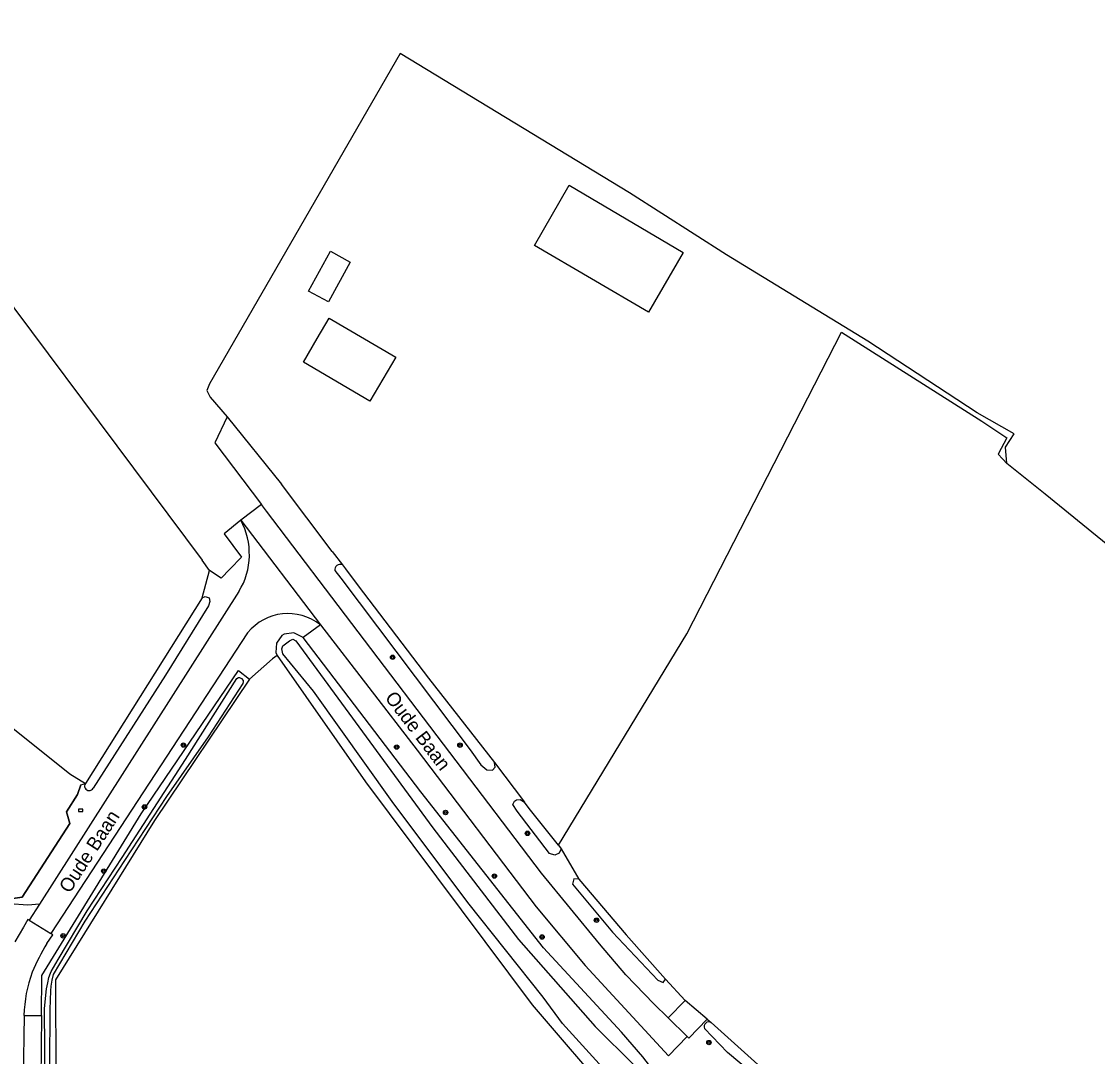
# Model space of a CAD drawing. Extents: x 124000 to 128010, y 398999 to 403000.
# Drawn here: x 125582.7 to 125778.3, y 402811.8 to 403000 of the extents above; entities that cross this region are included whole.
import ezdxf

# ---------------------------------------------------------------- set-up
doc = ezdxf.new("R2010")
doc.units = 0
for name, color, linetype in [('gg-anno-openbare ruimte label', 7, 'Continuous'), ('gg-kntw-beschoeiing', 7, 'Continuous'), ('gt-grn-bladgrens', 7, 'Continuous'), ('gt-symb-boom', 7, 'Continuous'), ('gt-symb-kolk', 7, 'Continuous'), ('gx-grn-maaiveld', 7, 'Continuous')]:
    doc.layers.add(name, color=color, linetype=linetype)

# ---------------------------------------------------------------- blocks, each defined once
blk = doc.blocks.new('gt0-KOLK')
at = {"layer": 'gt-symb-kolk'}
blk.add_lwpolyline([(0, 0), (0.38, 0), (0.38, 0.4), (-0.38, 0.4), (-0.38, 0), (0, 0)], dxfattribs=at)
blk = doc.blocks.new('gt0-BOOM')
at = {"layer": 'gt-symb-boom'}
for radius in [0.4, 0.2]:
    blk.add_circle((0, 0), radius, dxfattribs=at)

msp = doc.modelspace()

# ---------------------------------------------------------------- linework, layer by layer
at = {"layer": 'gg-kntw-beschoeiing'}
msp.add_lwpolyline([(125593.44, 402861.23), (125592.88, 402859.45), (125590.84, 402856.3), (125591.43, 402854.18), (125582.81, 402840.8), (125581.07, 402840.54), (125580.9, 402840.31)], dxfattribs=at)
at = {"layer": 'gt-grn-bladgrens'}
msp.add_lwpolyline([(125682.24, 402970.24), (125702.98, 402958.03), (125696.63, 402947.16), (125675.91, 402959.26), (125682.24, 402970.24)], dxfattribs=at)
at = {"layer": 'gx-grn-maaiveld'}
for p, q in [((125620.07, 402928.1), (125629.91, 402915.9)), ((125639.16, 402903.67), (125629.91, 402915.9)), ((125626.31, 402912.18), (125622.55, 402909.34)), ((125622.55, 402909.34), (125637.02, 402890.32)), ((125616.87, 402900.2), (125615.49, 402902.05)), ((125639.16, 402903.67), (125641.01, 402901.22)), ((125615.5, 402895.21), (125616.87, 402900.2)), ((125641.01, 402901.22), (125641.55, 402900.51)), ((125622.21, 402896.38), (125585.95, 402839.5)), ((125615.5, 402895.21), (125594.29, 402861.48)), ((125637.02, 402890.32), (125633.88, 402887.99)), ((125623.78, 402888.88), (125588.02, 402834.18)), ((125668.67, 402865.29), (125674.13, 402858.07)), ((125591.43, 402863.22), (125594.29, 402861.48)), ((125680.29, 402850.26), (125680.78, 402849.59)), ((125680.78, 402849.59), (125683.98, 402844.07)), ((125585.95, 402839.5), (125584.08, 402836.62)), ((125584.08, 402836.62), (125588.02, 402834.18)), ((125703.32, 402822), (125699.72, 402825.91)), ((125700.24, 402818.86), (125703.32, 402822)), ((125707.35, 402818.61), (125703.32, 402822)), ((125583.13, 402819.31), (125583, 402807.76)), ((125583.13, 402819.31), (125586.3, 402819.29)), ((125586.3, 402819.29), (125586.2, 402807.66)), ((125703.7, 402815.46), (125700.24, 402818.86)), ((125707.35, 402818.61), (125708.06, 402818))]:
    msp.add_line(p, q, dxfattribs=at)
for points in [[(125546.12, 403000), (125563.38, 402977.12), (125565.62, 402971.67), (125565.68, 402968.76), (125615.49, 402902.05)], [(125761.8, 402919.65), (125761.56, 402922.59), (125763.12, 402925.01), (125756.42, 402928.87), (125736.52, 402941.86), (125710.82, 402957.61), (125693.21, 402968.88), (125651.51, 402994.17), (125616.85, 402934.12), (125616.35, 402932.93), (125616.96, 402931.71), (125620.07, 402928.1)], [(125642.45, 402956.27), (125638.47, 402949.01), (125634.83, 402951), (125638.82, 402958.26), (125642.45, 402956.27)], [(125421.43, 402833.77), (125436.79, 402945.95), (125530.18, 402885.71), (125532.46, 402884.13), (125544.93, 402901.62), (125570.45, 402879.98), (125591.43, 402863.22)], [(125638.59, 402946.04), (125650.7, 402938.97), (125646.01, 402930.97), (125633.91, 402938.06), (125636.43, 402942.38), (125638.59, 402946.04)], [(125680.29, 402850.26), (125703.62, 402888.7), (125731.75, 402943.54), (125757.27, 402927.33), (125761.83, 402924.29), (125760.21, 402921.32), (125761.8, 402919.65)], [(125620.07, 402928.1), (125617.84, 402923.38), (125626.31, 402912.18)], [(125813.18, 402878.65), (125812.55, 402878.58), (125811.49, 402879.33), (125802.32, 402886.75), (125768.78, 402914.05), (125763.02, 402918.67), (125761.8, 402919.65)], [(125700.24, 402818.86), (125697.62, 402821.43), (125692.52, 402826.7), (125687.76, 402832.33), (125677.23, 402845.15), (125627.22, 402910.97), (125626.31, 402912.18)], [(125622.55, 402909.34), (125619.5, 402906.85), (125622.66, 402902.63), (125620.57, 402900.45), (125618.96, 402898.77), (125616.87, 402900.2)], [(125639.64, 402900.18), (125640.71, 402898.79), (125664.26, 402867.56), (125666.18, 402864.83), (125667.26, 402863.94), (125668.27, 402863.87), (125668.8, 402864.44), (125668.67, 402865.29)], [(125641.55, 402900.51), (125643.88, 402897.43), (125656.69, 402880.63), (125668.67, 402865.29)], [(125615.5, 402895.21), (125616.04, 402895.46), (125616.77, 402895.25), (125616.93, 402894.58), (125616.65, 402893.78), (125608.85, 402881.14), (125595.69, 402860.61)], [(125637.02, 402890.32), (125654.59, 402867.53), (125676.26, 402839.07), (125685.14, 402828.38), (125700.27, 402811.97), (125703.7, 402815.46)], [(125633.88, 402887.99), (125632.19, 402888.87), (125630.44, 402888.62), (125630.01, 402888.37), (125629.01, 402886.98), (125628.93, 402885.27), (125629.13, 402884.72)], [(125688.93, 402809.14), (125681.05, 402817.86), (125677.48, 402822.59), (125663.84, 402839.84), (125650.05, 402858.18), (125635.77, 402878.27), (125630.2, 402885.02), (125630.02, 402885.93), (125630.2, 402886.48), (125631.37, 402887.41), (125632.01, 402887.68), (125632.52, 402887.43), (125657.46, 402853.41), (125673.03, 402833.09)], [(125699.49, 402793.87), (125700.64, 402795.12), (125700.77, 402796.52), (125700.8, 402796.64), (125700.47, 402799.84), (125699.72, 402803.42), (125698.58, 402806.55), (125697.42, 402809.38), (125695.61, 402811.76), (125691.77, 402816.25), (125677.57, 402831.61), (125655.28, 402859.92), (125633.88, 402887.99)], [(125629.13, 402884.72), (125628.33, 402884.14), (125624.11, 402880.43)], [(125629.13, 402884.72), (125645.19, 402861.77), (125675.54, 402821.24), (125690.46, 402803.77), (125690.75, 402803.35), (125691.7, 402801.77), (125692.44, 402800.08), (125692.77, 402796.89)], [(125586.3, 402819.29), (125586.36, 402826.56), (125604.44, 402855.97), (125622.15, 402882.03), (125624.11, 402880.43)], [(125586.93, 402808.55), (125586.9, 402813.2), (125586.87, 402820.53), (125587.23, 402824.16), (125587.43, 402825.2), (125587.62, 402826.18), (125587.93, 402826.99), (125588.04, 402827.3), (125589.31, 402829.49), (125594.63, 402838.34), (125600.99, 402847.99), (125612.47, 402865.85), (125621.83, 402880.54), (125622.11, 402880.74), (125622.3, 402880.74), (125622.65, 402880.58), (125622.94, 402880.18), (125622.97, 402879.94), (125622.89, 402879.66), (125616.62, 402869.95), (125609.06, 402859.1), (125601.42, 402847.46), (125594.18, 402836.46), (125588.4, 402826.76), (125588.18, 402825.74), (125588.01, 402824.63), (125587.96, 402823.77), (125587.84, 402820.39), (125587.79, 402810.33)], [(125624.11, 402880.43), (125606.85, 402854.76), (125588.86, 402825.8), (125588.93, 402808.19), (125589.51, 402807.57)], [(125580.46, 402839.61), (125580.62, 402839.86), (125580.9, 402840.31), (125581.07, 402840.54), (125582.81, 402840.8), (125591.43, 402854.18), (125590.84, 402856.3), (125592.88, 402859.45), (125593.44, 402861.23), (125594.29, 402861.48)], [(125680.78, 402849.59), (125680.4, 402848.77), (125679.66, 402848.43), (125678.64, 402848.71), (125672.81, 402856.44), (125672.02, 402857.62), (125672.28, 402858.28), (125672.69, 402858.51), (125673.33, 402858.54), (125674.13, 402858.07)], [(125680.29, 402850.26), (125674.99, 402856.93), (125674.13, 402858.07)], [(125683.98, 402844.07), (125683.09, 402844.16), (125682.87, 402843.19), (125690.12, 402834.44), (125698.36, 402825.7), (125699.34, 402825.3), (125699.72, 402825.91)], [(125683.98, 402844.07), (125692.61, 402833.98), (125699.72, 402825.91)], [(125585.95, 402839.5), (125583.83, 402839.36), (125580.46, 402839.61)], [(125584.08, 402836.62), (125583.85, 402836.72), (125583.01, 402835.37), (125581.45, 402832.65)], [(125587.3, 402832.38), (125588.37, 402833.97), (125588.02, 402834.18)], [(125673.03, 402833.09), (125686.99, 402817.29), (125694.04, 402810.24)], [(125703.7, 402815.46), (125703.99, 402815.18), (125707.35, 402818.61)], [(125708.06, 402818), (125727.37, 402800.65), (125744.33, 402786.97), (125744.62, 402786.66), (125744.82, 402786.26), (125744.8, 402785.93), (125744.66, 402785.62), (125744.39, 402785.41), (125743.98, 402785.4)], [(125743.98, 402785.4), (125743.54, 402785.59), (125742.99, 402785.97), (125737.8, 402790.14), (125729.73, 402796.89), (125711.02, 402812.58), (125706.84, 402816.91)]]:
    msp.add_lwpolyline(points, dxfattribs=at)
for centre, radius, start, end in [((125610.99, 402903.16), 13.11, 328.8617, 28.1327), ((125640.62, 402900.31), 0.99, 66.703, 187.4231), ((125631.13, 402882.87), 9.49, 51.665, 140.7493), ((125594.96, 402861), 0.828, 144.4323, 331.4174), ((125621.58, 402811.47), 40.15, 148.6156, 157.017), ((125607.09, 402818.82), 23.97, 159.6775, 178.8352), ((125707.63, 402817.26), 0.859, 59.4994, 204.0119)]:
    msp.add_arc(centre, radius, start, end, dxfattribs=at)

# ---------------------------------------------------------------- block references
at = {"layer": 'gt-symb-boom'}
for p in [(125650.13, 402884.42), (125612.1, 402868.46), (125650.88, 402868.09), (125662.39, 402868.43), (125605.03, 402857.2), (125659.76, 402856.19), (125674.66, 402852.41), (125597.62, 402845.54), (125668.64, 402844.63), (125687.21, 402836.61), (125590.25, 402833.77), (125677.31, 402833.56), (125707.65, 402814.37)]:
    msp.add_blockref('gt0-BOOM', p, dxfattribs=at)
at = {"layer": 'gt-symb-kolk'}
msp.add_blockref('gt0-KOLK', (125593.43, 402856.39), dxfattribs=at)

# ---------------------------------------------------------------- texts
at = {"layer": 'gg-anno-openbare ruimte label'}
for rotation, p in [(307.4, (125648.63, 402877.02)), (57, (125591.42, 402841.36))]:
    msp.add_text('Oude Baan', height=2.5, rotation=rotation, dxfattribs=at).set_placement(p)

doc.saveas('drawing.dxf')
